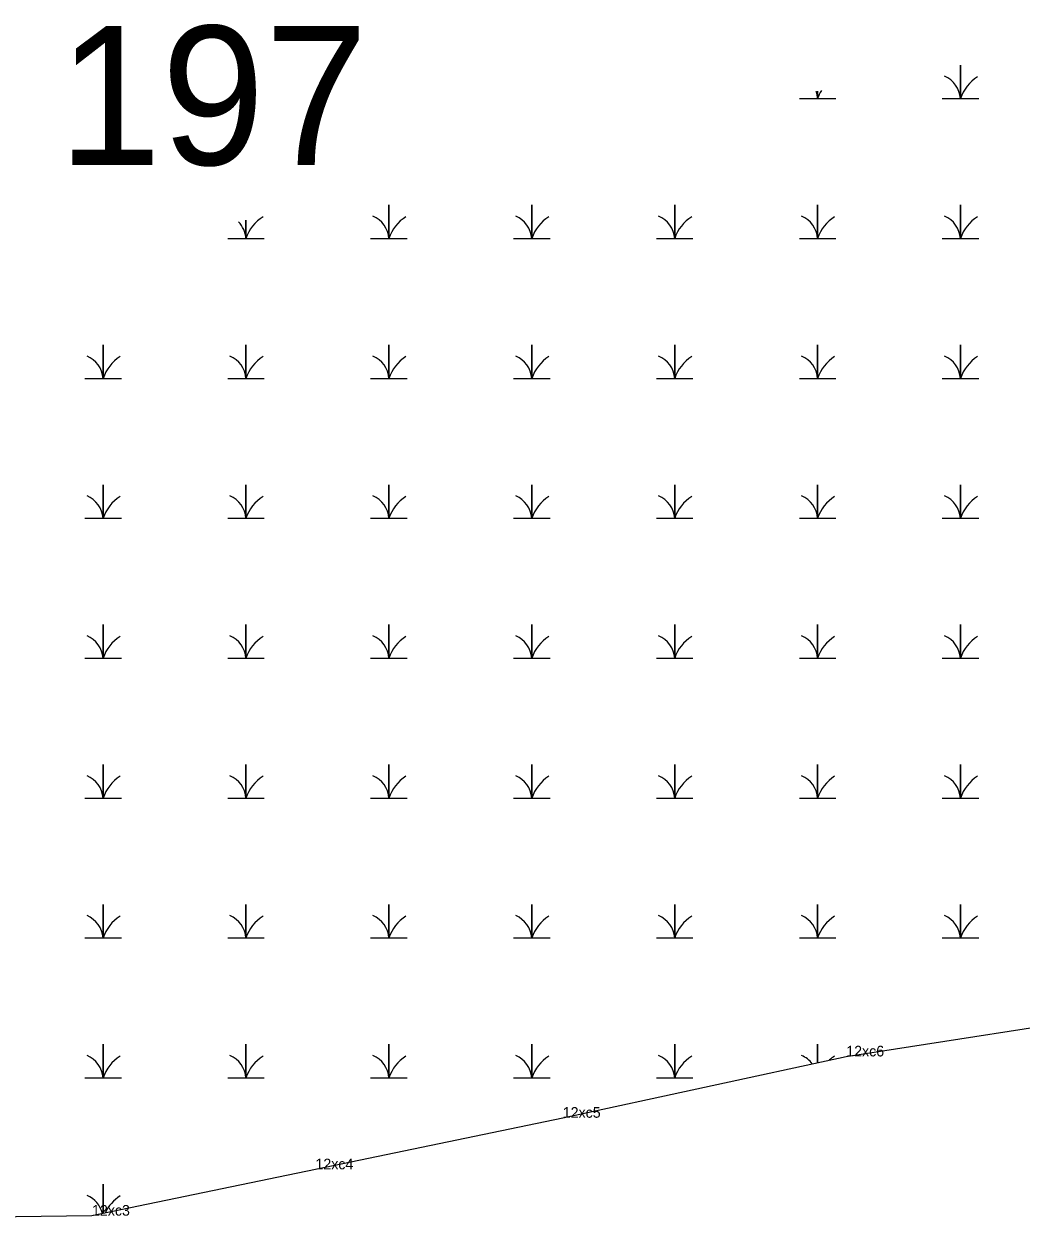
# Model space of a CAD drawing. Extents: x 2072529 to 2268796, y 436423 to 470397.
# Drawn here: x 2230453 to 2230922, y 451560 to 452121 of the extents above; entities that cross this region are included whole.
import ezdxf

# ---------------------------------------------------------------- set-up
doc = ezdxf.new("R2010")
doc.units = 0
for name, color, linetype in [('Default', 7, 'Continuous'), ('Exist Environmental Wetland Boundary', 7, 'Continuous'), ('Exist Environmental Wetland Boundary Cogo Comment', 7, 'Continuous'), ('Exist Environmental Wetland Boundary Cogo Point CELL', 7, 'Continuous'), ('Exist Hydro Swamp or Marsh', 7, 'Continuous')]:
    doc.layers.add(name, color=color, linetype=linetype)

msp = doc.modelspace()

# ---------------------------------------------------------------- linework, layer by layer
at = {"layer": 'Exist Environmental Wetland Boundary'}
msp.add_lwpolyline([(2230425.55, 451559.76), (2230485.18, 451560.46), (2230590.33, 451582.25), (2230706.71, 451606.5), (2230840.12, 451635.35), (2230977.33, 451656.68)], dxfattribs=at)
at = {"layer": 'Exist Environmental Wetland Boundary Cogo Point CELL'}
for p, q in [((2230840.12, 451635.35), (2230840.12, 451635.35)), ((2230706.71, 451606.5), (2230706.71, 451606.5)), ((2230590.33, 451582.25), (2230590.33, 451582.25)), ((2230485.18, 451560.46), (2230485.18, 451560.46))]:
    msp.add_line(p, q, dxfattribs=at)
at = {"layer": 'Exist Hydro Swamp or Marsh'}
for points in [[(2230885.3, 452085.89), (2230893.9, 452085.89), (2230893.9, 452101.67), (2230893.9, 452085.89), (2230902.5, 452085.89)], [(2230818.05, 452085.89), (2230826.65, 452085.89), (2230826.65, 452089.34)], [(2230826.65, 452089.34), (2230826.65, 452085.89), (2230835.25, 452085.89)], [(2230616.3, 452020.09), (2230624.9, 452020.09), (2230624.9, 452035.87), (2230624.9, 452020.09), (2230633.5, 452020.09)], [(2230683.55, 452020.09), (2230692.15, 452020.09), (2230692.15, 452035.87), (2230692.15, 452020.09), (2230700.75, 452020.09)], [(2230750.8, 452020.09), (2230759.4, 452020.09), (2230759.4, 452035.87), (2230759.4, 452020.09), (2230768, 452020.09)], [(2230818.05, 452020.09), (2230826.65, 452020.09), (2230826.65, 452035.87), (2230826.65, 452020.09), (2230835.25, 452020.09)], [(2230885.3, 452020.09), (2230893.9, 452020.09), (2230893.9, 452035.87), (2230893.9, 452020.09), (2230902.5, 452020.09)], [(2230549.05, 452020.09), (2230557.65, 452020.09), (2230557.65, 452028.68)], [(2230557.65, 452028.68), (2230557.65, 452020.09), (2230566.25, 452020.09)], [(2230481.8, 451954.29), (2230490.4, 451954.29), (2230490.4, 451970.07), (2230490.4, 451954.29), (2230499, 451954.29)], [(2230549.05, 451954.29), (2230557.65, 451954.29), (2230557.65, 451970.07), (2230557.65, 451954.29), (2230566.25, 451954.29)], [(2230616.3, 451954.29), (2230624.9, 451954.29), (2230624.9, 451970.07), (2230624.9, 451954.29), (2230633.5, 451954.29)], [(2230683.55, 451954.29), (2230692.15, 451954.29), (2230692.15, 451970.07), (2230692.15, 451954.29), (2230700.75, 451954.29)], [(2230750.8, 451954.29), (2230759.4, 451954.29), (2230759.4, 451970.07), (2230759.4, 451954.29), (2230768, 451954.29)], [(2230818.05, 451954.29), (2230826.65, 451954.29), (2230826.65, 451970.07), (2230826.65, 451954.29), (2230835.25, 451954.29)], [(2230885.3, 451954.29), (2230893.9, 451954.29), (2230893.9, 451970.07), (2230893.9, 451954.29), (2230902.5, 451954.29)], [(2230481.8, 451888.49), (2230490.4, 451888.49), (2230490.4, 451904.27), (2230490.4, 451888.49), (2230499, 451888.49)], [(2230549.05, 451888.49), (2230557.65, 451888.49), (2230557.65, 451904.27), (2230557.65, 451888.49), (2230566.25, 451888.49)], [(2230616.3, 451888.49), (2230624.9, 451888.49), (2230624.9, 451904.27), (2230624.9, 451888.49), (2230633.5, 451888.49)], [(2230683.55, 451888.49), (2230692.15, 451888.49), (2230692.15, 451904.27), (2230692.15, 451888.49), (2230700.75, 451888.49)], [(2230750.8, 451888.49), (2230759.4, 451888.49), (2230759.4, 451904.27), (2230759.4, 451888.49), (2230768, 451888.49)], [(2230818.05, 451888.49), (2230826.65, 451888.49), (2230826.65, 451904.27), (2230826.65, 451888.49), (2230835.25, 451888.49)], [(2230885.3, 451888.49), (2230893.9, 451888.49), (2230893.9, 451904.27), (2230893.9, 451888.49), (2230902.5, 451888.49)], [(2230481.8, 451822.69), (2230490.4, 451822.69), (2230490.4, 451838.47), (2230490.4, 451822.69), (2230499, 451822.69)], [(2230549.05, 451822.69), (2230557.65, 451822.69), (2230557.65, 451838.47), (2230557.65, 451822.69), (2230566.25, 451822.69)], [(2230616.3, 451822.69), (2230624.9, 451822.69), (2230624.9, 451838.47), (2230624.9, 451822.69), (2230633.5, 451822.69)], [(2230683.55, 451822.69), (2230692.15, 451822.69), (2230692.15, 451838.47), (2230692.15, 451822.69), (2230700.75, 451822.69)], [(2230750.8, 451822.69), (2230759.4, 451822.69), (2230759.4, 451838.47), (2230759.4, 451822.69), (2230768, 451822.69)], [(2230818.05, 451822.69), (2230826.65, 451822.69), (2230826.65, 451838.47), (2230826.65, 451822.69), (2230835.25, 451822.69)], [(2230885.3, 451822.69), (2230893.9, 451822.69), (2230893.9, 451838.47), (2230893.9, 451822.69), (2230902.5, 451822.69)], [(2230481.8, 451756.89), (2230490.4, 451756.89), (2230490.4, 451772.67), (2230490.4, 451756.89), (2230499, 451756.89)], [(2230549.05, 451756.89), (2230557.65, 451756.89), (2230557.65, 451772.67), (2230557.65, 451756.89), (2230566.25, 451756.89)], [(2230616.3, 451756.89), (2230624.9, 451756.89), (2230624.9, 451772.67), (2230624.9, 451756.89), (2230633.5, 451756.89)], [(2230683.55, 451756.89), (2230692.15, 451756.89), (2230692.15, 451772.67), (2230692.15, 451756.89), (2230700.75, 451756.89)], [(2230750.8, 451756.89), (2230759.4, 451756.89), (2230759.4, 451772.67), (2230759.4, 451756.89), (2230768, 451756.89)], [(2230818.05, 451756.89), (2230826.65, 451756.89), (2230826.65, 451772.67), (2230826.65, 451756.89), (2230835.25, 451756.89)], [(2230885.3, 451756.89), (2230893.9, 451756.89), (2230893.9, 451772.67), (2230893.9, 451756.89), (2230902.5, 451756.89)], [(2230481.8, 451691.09), (2230490.4, 451691.09), (2230490.4, 451706.87), (2230490.4, 451691.09), (2230499, 451691.09)], [(2230549.05, 451691.09), (2230557.65, 451691.09), (2230557.65, 451706.87), (2230557.65, 451691.09), (2230566.25, 451691.09)], [(2230616.3, 451691.09), (2230624.9, 451691.09), (2230624.9, 451706.87), (2230624.9, 451691.09), (2230633.5, 451691.09)], [(2230683.55, 451691.09), (2230692.15, 451691.09), (2230692.15, 451706.87), (2230692.15, 451691.09), (2230700.75, 451691.09)], [(2230750.8, 451691.09), (2230759.4, 451691.09), (2230759.4, 451706.87), (2230759.4, 451691.09), (2230768, 451691.09)], [(2230818.05, 451691.09), (2230826.65, 451691.09), (2230826.65, 451706.87), (2230826.65, 451691.09), (2230835.25, 451691.09)], [(2230885.3, 451691.09), (2230893.9, 451691.09), (2230893.9, 451706.87), (2230893.9, 451691.09), (2230902.5, 451691.09)], [(2230481.8, 451625.29), (2230490.4, 451625.29), (2230490.4, 451641.07), (2230490.4, 451625.29), (2230499, 451625.29)], [(2230549.05, 451625.29), (2230557.65, 451625.29), (2230557.65, 451641.07), (2230557.65, 451625.29), (2230566.25, 451625.29)], [(2230616.3, 451625.29), (2230624.9, 451625.29), (2230624.9, 451641.07), (2230624.9, 451625.29), (2230633.5, 451625.29)], [(2230683.55, 451625.29), (2230692.15, 451625.29), (2230692.15, 451641.07), (2230692.15, 451625.29), (2230700.75, 451625.29)], [(2230750.8, 451625.29), (2230759.4, 451625.29), (2230759.4, 451641.07), (2230759.4, 451625.29), (2230768, 451625.29)], [(2230826.65, 451632.44), (2230826.65, 451641.07), (2230826.65, 451632.44)], [(2230490.4, 451561.54), (2230490.4, 451575.27), (2230490.4, 451561.54)]]:
    msp.add_lwpolyline(points, dxfattribs=at)
for centre, radius, start, end in [((2230881.63, 452085), 12.3, 4.1403, 67.535), ((2230912.14, 452079.83), 19.22, 122.1274, 161.6222), ((2230814.38, 452085), 12.3, 4.1403, 19.8748), ((2230844.89, 452079.83), 19.22, 148.9626, 161.6222), ((2230575.89, 452014.03), 19.22, 122.1274, 161.6222), ((2230612.63, 452019.2), 12.3, 4.1403, 67.535), ((2230643.14, 452014.03), 19.22, 122.1274, 161.6222), ((2230679.88, 452019.2), 12.3, 4.1403, 67.535), ((2230710.39, 452014.03), 19.22, 122.1274, 161.6222), ((2230747.13, 452019.2), 12.3, 4.1403, 67.535), ((2230777.64, 452014.03), 19.22, 122.1274, 161.6222), ((2230814.38, 452019.2), 12.3, 4.1403, 67.535), ((2230844.89, 452014.03), 19.22, 122.1274, 161.6222), ((2230881.63, 452019.2), 12.3, 4.1403, 67.535), ((2230912.14, 452014.03), 19.22, 122.1274, 161.6222), ((2230545.38, 452019.2), 12.3, 4.1403, 44.8525), ((2230478.13, 451953.4), 12.3, 4.1403, 67.535), ((2230508.64, 451948.23), 19.22, 122.1274, 161.6222), ((2230545.38, 451953.4), 12.3, 4.1403, 67.535), ((2230575.89, 451948.23), 19.22, 122.1274, 161.6222), ((2230612.63, 451953.4), 12.3, 4.1403, 67.535), ((2230643.14, 451948.23), 19.22, 122.1274, 161.6222), ((2230679.88, 451953.4), 12.3, 4.1403, 67.535), ((2230710.39, 451948.23), 19.22, 122.1274, 161.6222), ((2230747.13, 451953.4), 12.3, 4.1403, 67.535), ((2230777.64, 451948.23), 19.22, 122.1274, 161.6222), ((2230814.38, 451953.4), 12.3, 4.1403, 67.535), ((2230844.89, 451948.23), 19.22, 122.1274, 161.6222), ((2230881.63, 451953.4), 12.3, 4.1403, 67.535), ((2230912.14, 451948.23), 19.22, 122.1274, 161.6222), ((2230478.13, 451887.6), 12.3, 4.1403, 67.535), ((2230508.64, 451882.43), 19.22, 122.1274, 161.6222), ((2230545.38, 451887.6), 12.3, 4.1403, 67.535), ((2230575.89, 451882.43), 19.22, 122.1274, 161.6222), ((2230612.63, 451887.6), 12.3, 4.1403, 67.535), ((2230643.14, 451882.43), 19.22, 122.1274, 161.6222), ((2230679.88, 451887.6), 12.3, 4.1403, 67.535), ((2230710.39, 451882.43), 19.22, 122.1274, 161.6222), ((2230747.13, 451887.6), 12.3, 4.1403, 67.535), ((2230777.64, 451882.43), 19.22, 122.1274, 161.6222), ((2230814.38, 451887.6), 12.3, 4.1403, 67.535), ((2230844.89, 451882.43), 19.22, 122.1274, 161.6222), ((2230881.63, 451887.6), 12.3, 4.1403, 67.535), ((2230912.14, 451882.43), 19.22, 122.1274, 161.6222), ((2230478.13, 451821.8), 12.3, 4.1403, 67.535), ((2230508.64, 451816.63), 19.22, 122.1274, 161.6222), ((2230545.38, 451821.8), 12.3, 4.1403, 67.535), ((2230575.89, 451816.63), 19.22, 122.1274, 161.6222), ((2230612.63, 451821.8), 12.3, 4.1403, 67.535), ((2230643.14, 451816.63), 19.22, 122.1274, 161.6222), ((2230679.88, 451821.8), 12.3, 4.1403, 67.535), ((2230710.39, 451816.63), 19.22, 122.1274, 161.6222), ((2230747.13, 451821.8), 12.3, 4.1403, 67.535), ((2230777.64, 451816.63), 19.22, 122.1274, 161.6222), ((2230814.38, 451821.8), 12.3, 4.1403, 67.535), ((2230844.89, 451816.63), 19.22, 122.1274, 161.6222), ((2230881.63, 451821.8), 12.3, 4.1403, 67.535), ((2230912.14, 451816.63), 19.22, 122.1274, 161.6222), ((2230478.13, 451756), 12.3, 4.1403, 67.535), ((2230508.64, 451750.83), 19.22, 122.1274, 161.6222), ((2230545.38, 451756), 12.3, 4.1403, 67.535), ((2230575.89, 451750.83), 19.22, 122.1274, 161.6222), ((2230612.63, 451756), 12.3, 4.1403, 67.535), ((2230643.14, 451750.83), 19.22, 122.1274, 161.6222), ((2230679.88, 451756), 12.3, 4.1403, 67.535), ((2230710.39, 451750.83), 19.22, 122.1274, 161.6222), ((2230747.13, 451756), 12.3, 4.1403, 67.535), ((2230777.64, 451750.83), 19.22, 122.1274, 161.6222), ((2230814.38, 451756), 12.3, 4.1403, 67.535), ((2230844.89, 451750.83), 19.22, 122.1274, 161.6222), ((2230881.63, 451756), 12.3, 4.1403, 67.535), ((2230912.14, 451750.83), 19.22, 122.1274, 161.6222), ((2230478.13, 451690.2), 12.3, 4.1403, 67.535), ((2230508.64, 451685.03), 19.22, 122.1274, 161.6222), ((2230545.38, 451690.2), 12.3, 4.1403, 67.535), ((2230575.89, 451685.03), 19.22, 122.1274, 161.6222), ((2230612.63, 451690.2), 12.3, 4.1403, 67.535), ((2230643.14, 451685.03), 19.22, 122.1274, 161.6222), ((2230679.88, 451690.2), 12.3, 4.1403, 67.535), ((2230710.39, 451685.03), 19.22, 122.1274, 161.6222), ((2230747.13, 451690.2), 12.3, 4.1403, 67.535), ((2230777.64, 451685.03), 19.22, 122.1274, 161.6222), ((2230814.38, 451690.2), 12.3, 4.1403, 67.535), ((2230844.89, 451685.03), 19.22, 122.1274, 161.6222), ((2230881.63, 451690.2), 12.3, 4.1403, 67.535), ((2230912.14, 451685.03), 19.22, 122.1274, 161.6222), ((2230478.13, 451624.4), 12.3, 4.1403, 67.535), ((2230508.64, 451619.23), 19.22, 122.1274, 161.6222), ((2230545.38, 451624.4), 12.3, 4.1403, 67.535), ((2230575.89, 451619.23), 19.22, 122.1274, 161.6222), ((2230612.63, 451624.4), 12.3, 4.1403, 67.535), ((2230643.14, 451619.23), 19.22, 122.1274, 161.6222), ((2230679.88, 451624.4), 12.3, 4.1403, 67.535), ((2230710.39, 451619.23), 19.22, 122.1274, 161.6222), ((2230747.13, 451624.4), 12.3, 4.1403, 67.535), ((2230777.64, 451619.23), 19.22, 122.1274, 161.6222), ((2230814.38, 451624.4), 12.3, 37.5472, 67.535), ((2230844.89, 451619.23), 19.22, 122.1274, 131.4678), ((2230478.13, 451558.6), 12.3, 13.5208, 67.535), ((2230508.64, 451553.43), 19.22, 122.1274, 154.422)]:
    msp.add_arc(centre, radius, start, end, dxfattribs=at)

# ---------------------------------------------------------------- texts
at = {"layer": 'Default'}
msp.add_text('197', height=65.34, dxfattribs=at).set_placement((2230469.25, 452054.71))
at = {"layer": 'Exist Environmental Wetland Boundary Cogo Comment'}
for s, p in [('12xc6', (2230840.12, 451635.35)), ('12xc5', (2230706.71, 451606.5)), ('12xc4', (2230590.33, 451582.25)), ('12xc3', (2230485.18, 451560.46))]:
    msp.add_text(s, height=5, dxfattribs=at).set_placement(p)

doc.saveas('drawing.dxf')
